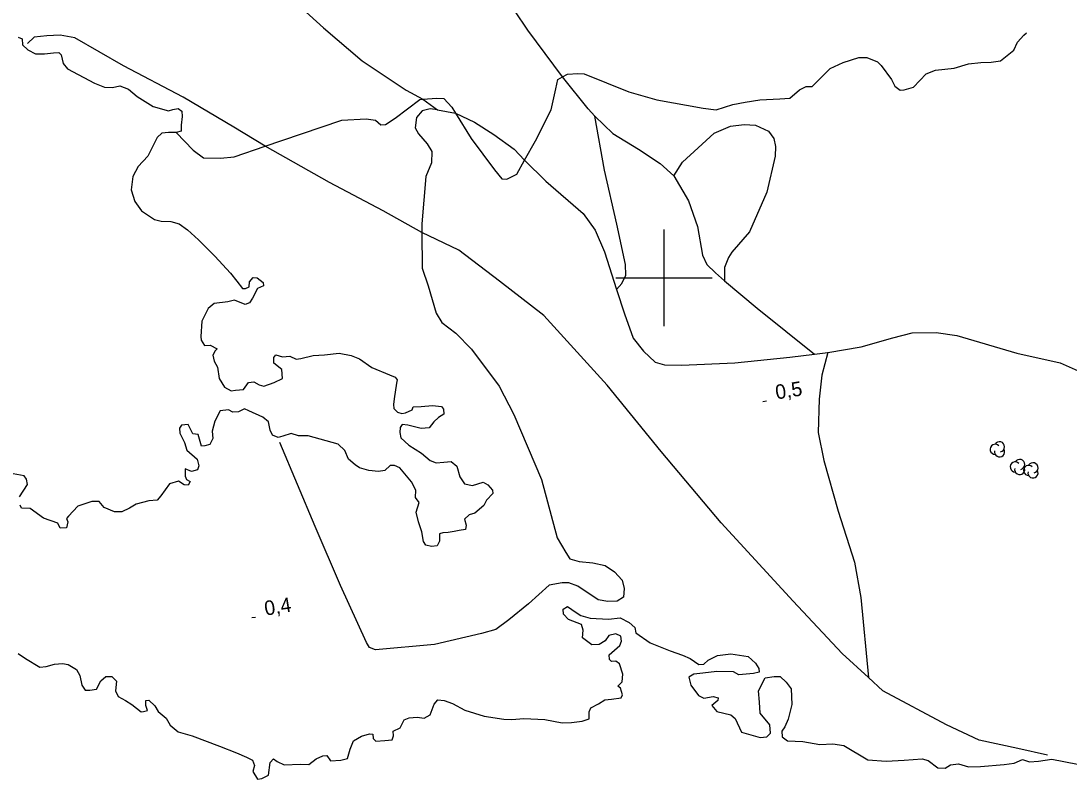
# Model space of a CAD drawing. Extents: x 646142 to 649934, y 5874075 to 5876351.
# Drawn here: x 646466.7 to 646684, y 5874296.1 to 5874453.3 of the extents above; entities that cross this region are included whole.
import ezdxf

# ---------------------------------------------------------------- set-up
doc = ezdxf.new("R2010")
doc.units = 0
for name, color, linetype in [('Niveau 22', 7, 'Continuous'), ('Niveau 3', 7, 'Continuous'), ('Niveau 4', 7, 'Continuous'), ('Niveau 44', 7, 'Continuous'), ('Niveau 61', 7, 'Continuous')]:
    doc.layers.add(name, color=color, linetype=linetype)

msp = doc.modelspace()

# ---------------------------------------------------------------- linework, layer by layer
at = {"layer": 'Niveau 22'}
for points in [[(646459.23, 5874522.7), (646467.84, 5874518.41), (646471.24, 5874515.14), (646476.79, 5874509.69), (646482.36, 5874502.59), (646488.64, 5874493.78), (646491.54, 5874490.95), (646493.89, 5874489.24), (646500.7, 5874484.6), (646505.79, 5874481.7), (646507.84, 5874479.74), (646510.9, 5874475.73), (646515.49, 5874467.35), (646519.35, 5874462.1), (646522.9, 5874457.78), (646529.42, 5874451.81), (646537.43, 5874445.01), (646540.56, 5874442.9)], [(646590.18, 5874397.56), (646591.25, 5874398.83), (646592.06, 5874400.55), (646591.99, 5874402.79), (646590.24, 5874411.16), (646587.66, 5874422.3), (646585.68, 5874433.49), (646584.25, 5874435.03), (646578.96, 5874441.65), (646571.78, 5874451.35), (646569.09, 5874455.38)], [(646679.51, 5874301.06), (646673.39, 5874302.44), (646665.35, 5874304.13), (646658.6, 5874307.34), (646645.39, 5874314.4), (646642.37, 5874317.15), (646636.97, 5874322.09), (646626.75, 5874332.94), (646611.84, 5874349.2), (646599.4, 5874364.01), (646588.23, 5874377.75), (646575.11, 5874392.16), (646565.9, 5874399.32), (646557.45, 5874405.72), (646549.8, 5874409.37), (646541.75, 5874413.91), (646530.63, 5874419.74), (646517.32, 5874427.29), (646510.84, 5874431.25), (646500.28, 5874437.49), (646487.91, 5874443.93), (646477.85, 5874449.73), (646474.84, 5874450.31), (646472.01, 5874450.2), (646469.43, 5874449.87), (646468, 5874448.57)], [(646540.56, 5874442.9), (646546.56, 5874438.9), (646550.02, 5874437.04), (646553.04, 5874434.81), (646556.77, 5874434.17), (646560.71, 5874432.25), (646564.69, 5874429.74), (646568.96, 5874426.66), (646571.09, 5874424.4), (646575.47, 5874420.03), (646583.23, 5874413.33), (646585.76, 5874409.88), (646587.66, 5874405.42), (646590.18, 5874397.56), (646591.79, 5874392.52), (646593.63, 5874387.47), (646595.74, 5874384.8), (646598.17, 5874382.52), (646600.1, 5874381.97), (646603.65, 5874381.91), (646614.71, 5874382.35), (646626.06, 5874383.53), (646631.18, 5874384.19), (646633.99, 5874384.54), (646640.86, 5874385.7), (646647.42, 5874387.55), (646651.46, 5874388.59), (646656.41, 5874388.65), (646660.7, 5874388.06), (646673.14, 5874384.36), (646682.13, 5874382.4), (646687.76, 5874379.91)], [(646553.04, 5874434.81), (646551.49, 5874435.03), (646549.86, 5874434.66), (646548.68, 5874433.27), (646548.38, 5874431.11), (646549.08, 5874429.87), (646550.91, 5874427.77), (646551.86, 5874426.19), (646551.82, 5874423.82), (646550.64, 5874421.01), (646549.79, 5874411.23), (646549.8, 5874409.37), (646549.84, 5874402.01), (646551.09, 5874398.33), (646552.74, 5874392.67), (646553.96, 5874390.76), (646556.87, 5874388.51), (646560.09, 5874385.23), (646565.81, 5874377.54), (646568.89, 5874371.65), (646574.61, 5874358.17), (646577.85, 5874346.13), (646579.64, 5874343.09), (646580.46, 5874341.74), (646582.39, 5874341.19), (646585.25, 5874340.95), (646587.78, 5874340.34), (646589.77, 5874339.08), (646591.33, 5874337.32), (646591.71, 5874335.58), (646591.62, 5874333.8), (646590.27, 5874332.97), (646588.39, 5874332.93), (646586.36, 5874333.24), (646582.11, 5874336.08), (646580.28, 5874336.75), (646578.86, 5874336.75), (646576.18, 5874336.29), (646571.9, 5874332.39), (646567.8, 5874329.09), (646565.13, 5874327.09), (646562.13, 5874326.25), (646552.39, 5874324.02), (646540.19, 5874322.88), (646538.96, 5874323.37), (646538.29, 5874324.38), (646532.94, 5874336.24), (646527.67, 5874348.47), (646520.32, 5874365.85)], [(646585.68, 5874433.49), (646589.4, 5874429.9), (646594.74, 5874426.67), (646599.23, 5874423.73), (646602.04, 5874421.13), (646605.07, 5874415.94), (646606.92, 5874410.65), (646608, 5874404.71), (646608.87, 5874402.77), (646610.66, 5874401.03), (646612.57, 5874399.41), (646619.3, 5874393.7), (646631.18, 5874384.19)], [(646602.04, 5874421.13), (646603.81, 5874423.99), (646607.1, 5874426.98), (646610.4, 5874429.97), (646613.82, 5874431.44), (646616.62, 5874431.78), (646618.99, 5874431.63), (646621.69, 5874430.43), (646622.76, 5874428.86), (646623.13, 5874427.24), (646623.06, 5874425.22), (646621.32, 5874417.75), (646617.75, 5874409.54), (646614.08, 5874405.33), (646613.35, 5874404.21), (646612.58, 5874402.13), (646612.57, 5874399.41)], [(646633.99, 5874384.54), (646632.73, 5874379.83), (646632.2, 5874374.82), (646631.94, 5874367.95), (646633.13, 5874362.13), (646636.12, 5874351.63), (646639.48, 5874341.03), (646640.79, 5874333.7), (646642.37, 5874317.15)]]:
    msp.add_lwpolyline(points, dxfattribs=at)
at = {"layer": 'Niveau 3'}
for p, q in [((646620.48, 5874374.37), (646621.27, 5874374.49)), ((646514.53, 5874329.56), (646515.32, 5874329.68))]:
    msp.add_line(p, q, dxfattribs=at)
at = {"layer": 'Niveau 4'}
for points in [[(646466.07, 5874449.92), (646466.94, 5874449.52), (646467.03, 5874448.34), (646468.07, 5874447.24), (646469.68, 5874446.43), (646471.57, 5874446.47), (646473.45, 5874446.62), (646474.51, 5874446.71), (646475.01, 5874446.27), (646475.41, 5874444.41), (646476.33, 5874443.3), (646481.9, 5874440.33), (646483.97, 5874439.55), (646485.64, 5874439.45), (646487.15, 5874439.81), (646488.98, 5874439.13), (646490.76, 5874437.62), (646494.12, 5874435.53), (646497.28, 5874434.61), (646498.2, 5874434.92), (646499.24, 5874435.12), (646500, 5874434.59)], [(646592.72, 5874438.54), (646598.53, 5874436.89), (646608.11, 5874435.2), (646610.85, 5874434.83), (646614.3, 5874435.95), (646616.86, 5874436.39), (646619.89, 5874436.88), (646624, 5874437.1), (646626.11, 5874437.27), (646628.09, 5874438.97), (646629.45, 5874439.67), (646630.75, 5874439.66), (646632.82, 5874441.73), (646634.45, 5874443.4), (646637.17, 5874444.68), (646640.39, 5874445.66), (646642.04, 5874445.68), (646644.24, 5874444.79), (646645.01, 5874444.03), (646647.14, 5874441.13), (646647.84, 5874439.77), (646648.97, 5874438.92), (646649.79, 5874438.99), (646651.75, 5874439.5), (646654.35, 5874442.32), (646656.29, 5874443.07), (646660.14, 5874443.5), (646663.14, 5874444.34), (646665.71, 5874444.67), (646667.82, 5874444.72), (646669.8, 5874445.01), (646672.56, 5874447.2), (646673.3, 5874448.86), (646674.6, 5874450.29), (646675.18, 5874450.8)], [(646498.83, 5874430.12), (646502.37, 5874426.49), (646504.52, 5874424.89), (646508.07, 5874424.83), (646510.89, 5874425.06), (646517.32, 5874427.29), (646520.78, 5874428.48), (646533.2, 5874432.7), (646538.25, 5874433), (646540.17, 5874432.68), (646541.32, 5874431.71), (646542.26, 5874431.79), (646544.27, 5874433.14), (646549.39, 5874436.99), (646550.02, 5874437.04), (646552.91, 5874437.28), (646554.34, 5874437.16), (646556.02, 5874435.41), (646556.77, 5874434.17), (646559.99, 5874428.87), (646564.89, 5874422.41), (646566.35, 5874420.52), (646567.41, 5874420.49), (646569.46, 5874421.49), (646571.09, 5874424.4), (646573.37, 5874428.44), (646576.62, 5874434.85), (646577.56, 5874439.19), (646577.99, 5874441.12), (646578.96, 5874441.65), (646580.02, 5874442.23), (646582.13, 5874442.4), (646583.44, 5874442.27), (646592.72, 5874438.54)], [(646500, 5874434.59), (646500.1, 5874433.42), (646499.89, 5874431.63), (646499.87, 5874430.44), (646498.83, 5874430.12), (646497.29, 5874430.11), (646495.88, 5874429.99), (646494.89, 5874429.08), (646492.96, 5874425.26), (646491.01, 5874423.08), (646489.88, 5874420.98), (646489.52, 5874418.22), (646490.31, 5874415.8), (646491.65, 5874413.9), (646494.4, 5874412.11), (646495.73, 5874411.75), (646497.75, 5874411.68), (646499.45, 5874411.23), (646501.21, 5874409.95), (646503.51, 5874407.89), (646506.86, 5874404.5), (646510.11, 5874400.98), (646511.43, 5874399.31), (646512.62, 5874397.76), (646513.21, 5874397.8), (646514.01, 5874398.11), (646514.04, 5874399.18), (646514.8, 5874400.07), (646515.63, 5874400.02), (646516.89, 5874399.06), (646516.95, 5874398.35), (646515.7, 5874397.77), (646514.68, 5874395.8), (646514.05, 5874394.8), (646513.13, 5874394.48), (646510.93, 5874395.37), (646509.54, 5874395.02), (646506.73, 5874394.66), (646505.51, 5874393.62), (646504.19, 5874391.02), (646503.98, 5874387.81), (646504.04, 5874387.1), (646504.73, 5874385.98), (646505.9, 5874386.07), (646507.39, 5874385.25), (646506.95, 5874384.86), (646506.43, 5874383.99), (646506.77, 5874382.71), (646507.46, 5874381.47), (646507.78, 5874379.13), (646508.87, 5874377.32), (646510.23, 5874376.61), (646511.17, 5874376.68), (646512.82, 5874376.82), (646513.87, 5874378.33), (646514.93, 5874378.42), (646516.05, 5874377.8), (646517.01, 5874377.52), (646519.2, 5874378.3), (646520.9, 5874379.15), (646520.75, 5874381.03), (646519.1, 5874382.31), (646519.12, 5874383.5), (646519.55, 5874384.01), (646520.88, 5874383.64)], [(646520.88, 5874383.64), (646522.41, 5874383.77), (646523.76, 5874383.17), (646524.7, 5874383.25), (646527.25, 5874383.93), (646529.6, 5874384.01), (646532.65, 5874384.38), (646535.17, 5874383.88), (646536.88, 5874383.19), (646539.4, 5874381.39), (646543.06, 5874379.92), (646544.29, 5874379.43), (646544.69, 5874378.87), (646544.51, 5874378.15), (646544.07, 5874374.91), (646543.93, 5874373.72), (646544, 5874372.9), (646544.77, 5874372.13), (646545.62, 5874371.85), (646546.43, 5874372.03), (646547.8, 5874372.62), (646547.99, 5874373.23), (646549.63, 5874373.36), (646551.98, 5874373.56), (646553.89, 5874373.36), (646554.29, 5874372.8), (646554.37, 5874371.75), (646553.25, 5874371.06), (646552.26, 5874370.15), (646551.3, 5874368.89), (646549.66, 5874368.75), (646546.88, 5874369.47), (646545.69, 5874369.6), (646545.27, 5874368.98), (646545.24, 5874367.91), (646545.44, 5874366.86), (646547.1, 5874365.34), (646549.72, 5874363.67), (646551.5, 5874362.16), (646552.73, 5874361.67), (646554.37, 5874361.81), (646555.89, 5874361.93), (646557.04, 5874360.96), (646557.69, 5874358.77), (646558.64, 5874357.31), (646560.32, 5874356.98), (646562.51, 5874357.63), (646563.5, 5874357.12), (646564.42, 5874356.01), (646564.48, 5874355.31), (646563.18, 5874353.9), (646562.68, 5874352.79), (646560.8, 5874351.22), (646559.64, 5874350.89), (646558.65, 5874349.97), (646559, 5874348.7), (646558.83, 5874347.86), (646557.55, 5874347.63), (646556.5, 5874347.43), (646555.22, 5874347.2), (646554.16, 5874347.12), (646553.47, 5874346.94), (646553.48, 5874345.4), (646552.97, 5874344.41), (646551.8, 5874344.32)], [(646551.8, 5874344.32), (646550.59, 5874344.57), (646550.17, 5874345.36), (646549.77, 5874347.34), (646549.13, 5874349.42), (646548.61, 5874351.39), (646549.27, 5874353.45), (646548.48, 5874354.45), (646548.58, 5874356), (646547.62, 5874357.7), (646545.25, 5874360.58), (646544.15, 5874361.08), (646543.2, 5874361.11), (646542.1, 5874360.08), (646540.82, 5874359.85), (646538.8, 5874360.04), (646536.86, 5874360.59), (646535.98, 5874361.23), (646534.58, 5874362.41), (646533.84, 5874364.24), (646532.43, 5874365.55), (646528.68, 5874366.54), (646526.26, 5874367.28), (646524.25, 5874367.23), (646522.68, 5874367.7), (646520.94, 5874367.2), (646520.02, 5874366.88), (646518.8, 5874367.37), (646518.36, 5874368.4), (646517.98, 5874370.15), (646516.83, 5874371.12), (646513.89, 5874372.41), (646513.03, 5874372.81), (646511.78, 5874372.24), (646510.6, 5874372.14), (646509.73, 5874372.66), (646507.98, 5874372.4), (646506.85, 5874370.29), (646506.31, 5874368.23), (646506.44, 5874366.7), (646505.83, 5874365.47), (646504.79, 5874365.15), (646504.09, 5874365.09), (646503.41, 5874367.52), (646502.34, 5874367.67), (646501.35, 5874369.6), (646499.94, 5874369.48), (646499.52, 5874368.85), (646499.6, 5874367.79), (646500.59, 5874365.86), (646501.08, 5874364.25), (646503.24, 5874362.41), (646503.59, 5874361.02), (646503.31, 5874360.17), (646502.04, 5874359.83), (646500.69, 5874360.43), (646500.69, 5874358.89), (646500.99, 5874358.2), (646501.73, 5874357.79), (646501.32, 5874357.04), (646500.49, 5874357.09), (646499.36, 5874357.83), (646497.51, 5874357.32), (646495.71, 5874354.8), (646494.95, 5874353.91)], [(646466.37, 5874354.62), (646468.06, 5874357.13), (646467.85, 5874358.29), (646467.32, 5874358.96), (646465.04, 5874359.36)], [(646494.95, 5874353.91), (646493.19, 5874353.77), (646490.53, 5874353.07), (646489.18, 5874352.25), (646487.58, 5874351.52), (646486.04, 5874351.51), (646483.96, 5874352.41), (646482.91, 5874353.62), (646481.37, 5874353.61), (646478.49, 5874352.66), (646476.53, 5874350.6), (646476.1, 5874350.1), (646476.39, 5874349.41), (646476.14, 5874348.2), (646474.84, 5874348.1), (646474.29, 5874349.12), (646471.36, 5874350.17), (646468.59, 5874352.19), (646466.8, 5874352.28), (646466.52, 5874352.85)], [(646583.02, 5874308.11), (646584.52, 5874308.59), (646584.52, 5874310.01), (646584.8, 5874310.87), (646586.39, 5874311.71), (646587.74, 5874312.53), (646589.15, 5874312.65), (646591.13, 5874312.93), (646591.43, 5874313.55), (646590.96, 5874314.93), (646590.46, 5874315.36), (646591.33, 5874316.26), (646591.44, 5874317.81), (646590.78, 5874320), (646590.03, 5874320.53), (646589.09, 5874320.45), (646588.7, 5874320.89), (646588.62, 5874321.83), (646590.82, 5874323.79), (646591.22, 5874324.65), (646591.02, 5874325.7), (646590.03, 5874326.21), (646588.53, 5874325.84), (646587.79, 5874324.72), (646586.55, 5874324.02), (646585.03, 5874323.9), (646583.64, 5874324.96), (646583.13, 5874325.39), (646583.24, 5874326.94), (646582.91, 5874328.1), (646580.22, 5874329.17), (646579.19, 5874330.27), (646579.1, 5874331.33), (646580, 5874331.88), (646581.76, 5874330.6), (646582.75, 5874329.98), (646584.69, 5874329.43), (646588.48, 5874329.27), (646590.94, 5874329.48), (646592.79, 5874328.57), (646593.94, 5874327.48), (646594.15, 5874326.43), (646597.16, 5874324.32), (646601.31, 5874322.65), (646603.86, 5874321.8), (646605.45, 5874321.11), (646607.21, 5874319.83), (646608.26, 5874319.92), (646609.14, 5874320.71), (646611.07, 5874321.69), (646613.87, 5874322.05), (646617.46, 5874321.52), (646618.99, 5874320.11), (646619.67, 5874318.98), (646619.73, 5874318.28), (646618.58, 5874317.95), (646615.53, 5874317.69), (646614.42, 5874318.31), (646610.99, 5874318.38), (646608.07, 5874318.01), (646606.19, 5874317.86), (646605.18, 5874317.18), (646605.55, 5874315.56), (646607.15, 5874313.44), (646608.26, 5874312.83)], [(646466.1, 5874322.14), (646467.61, 5874321.08), (646470.59, 5874319.32), (646471.89, 5874319.43), (646473.62, 5874319.93), (646475.27, 5874320.07), (646476.47, 5874319.81), (646478.21, 5874318.77), (646478.91, 5874317.53), (646479.31, 5874315.55), (646479.99, 5874314.54), (646480.94, 5874314.5), (646482.34, 5874314.73), (646483.26, 5874316.47), (646484.25, 5874317.38), (646485.55, 5874317.37), (646486.46, 5874316.38), (646486.27, 5874314.35), (646486.84, 5874313.22), (646488.33, 5874312.39)], [(646608.26, 5874312.83), (646610.23, 5874313.23), (646611.2, 5874312.95), (646611.13, 5874312.36), (646609.92, 5874311.31), (646610.96, 5874310.1), (646613.85, 5874309.39), (646614.74, 5874308.64), (646616.04, 5874305.79), (646619.91, 5874304.69), (646621.31, 5874304.81), (646622.08, 5874305.59), (646621.93, 5874307.35), (646619.96, 5874309.78), (646619.78, 5874312.01), (646619.58, 5874314.36), (646621.01, 5874317.08), (646622.87, 5874317.36), (646624.06, 5874317.34), (646625.33, 5874316.15), (646626.39, 5874314.81), (646626.54, 5874311.52), (646625.73, 5874308.49), (646625.04, 5874306.9), (646624.4, 5874306.02), (646624.5, 5874304.84), (646625.63, 5874303.99), (646628.82, 5874303.9), (646632.3, 5874303.25), (646635.01, 5874303.36), (646637.27, 5874303.07), (646642.24, 5874300.06), (646646.04, 5874299.79), (646649.79, 5874299.98), (646653.54, 5874300.3), (646654.75, 5874299.93), (646656.76, 5874298.44), (646658.31, 5874298.33), (646659.43, 5874299.02), (646661.06, 5874299.27), (646663.12, 5874298.62), (646665.59, 5874298.71), (646670.5, 5874299.12), (646672.6, 5874299.41), (646674.31, 5874300.15), (646675.76, 5874299.68), (646677.64, 5874299.83), (646680.44, 5874300.19), (646685.7, 5874299.21)], [(646488.33, 5874312.39), (646489.7, 5874311.56), (646491.6, 5874310.06), (646492.07, 5874310.1), (646492.88, 5874310.29), (646492.56, 5874311.33), (646492.59, 5874312.39), (646493.18, 5874312.44), (646494.46, 5874311.25), (646495.14, 5874310.12), (646496.8, 5874308.72), (646497.63, 5874307.25), (646499.28, 5874305.85), (646502.19, 5874305.03), (646507.81, 5874302.89), (646511.35, 5874301.53), (646513.43, 5874300.64), (646514.67, 5874300.03), (646515.12, 5874298.89), (646514.74, 5874297.67), (646515.7, 5874296.09), (646516.64, 5874296.17), (646518, 5874296.88), (646518.38, 5874299.51), (646519.02, 5874300.28), (646519.78, 5874299.75), (646521.25, 5874299.04), (646524.67, 5874299.21), (646526.33, 5874299.11), (646527.89, 5874300.31), (646529.26, 5874300.9), (646530.08, 5874300.97), (646530.88, 5874299.85), (646533, 5874300.03), (646534.39, 5874300.38), (646534.94, 5874302.32), (646535.62, 5874304.03), (646537.31, 5874305), (646538.93, 5874305.49), (646539.64, 5874305.43), (646539.72, 5874304.49), (646540.24, 5874303.95), (646542.12, 5874304.1), (646543.64, 5874304.23), (646543.93, 5874305.08), (646543.85, 5874306.02), (646545.33, 5874306.74), (646546.14, 5874308.34), (646547.17, 5874308.78), (646548.81, 5874308.92), (646550.25, 5874308.69), (646551.49, 5874309.38), (646552.37, 5874311.59), (646553.13, 5874312.48), (646554.44, 5874312.35), (646556.14, 5874311.78), (646558.74, 5874310.34), (646562.74, 5874309.14), (646566.81, 5874308.53), (646568.47, 5874308.44), (646570.93, 5874308.64), (646575.32, 5874308.42), (646578.92, 5874307.77), (646580.8, 5874307.81), (646583.02, 5874308.11)]]:
    msp.add_lwpolyline(points, dxfattribs=at)
at = {"layer": 'Niveau 44'}
for centre, start, end in [((646668.66, 5874364.45), 44.1154, 269.804), ((646669.56, 5874364.98), 282.2692, 149.7263), ((646669.56, 5874363.93), 166.9369, 29.6212), ((646673.74, 5874361.32), 282.2692, 149.7263), ((646672.84, 5874360.79), 44.1154, 269.804), ((646673.74, 5874360.27), 166.9369, 29.6212), ((646675.61, 5874360.08), 44.1154, 269.804), ((646676.51, 5874360.61), 282.2692, 149.7263), ((646676.51, 5874359.56), 166.9369, 29.6212)]:
    msp.add_arc(centre, 1.05, start, end, dxfattribs=at)
at = {"layer": 'Niveau 61'}
for points in [[(646600, 5874410), (646600, 5874400), (646600, 5874390)], [(646590, 5874400), (646600, 5874400), (646610, 5874400)]]:
    msp.add_lwpolyline(points, dxfattribs=at)

# ---------------------------------------------------------------- texts
at = {"layer": 'Niveau 3'}
for s, rotation, p in [('0,5  ', 8.9405, (646623.33, 5874374.78)), ('0,4  ', 8.941, (646517.39, 5874329.97))]:
    msp.add_text(s, height=3, rotation=rotation, dxfattribs=at).set_placement(p)

doc.saveas('drawing.dxf')
